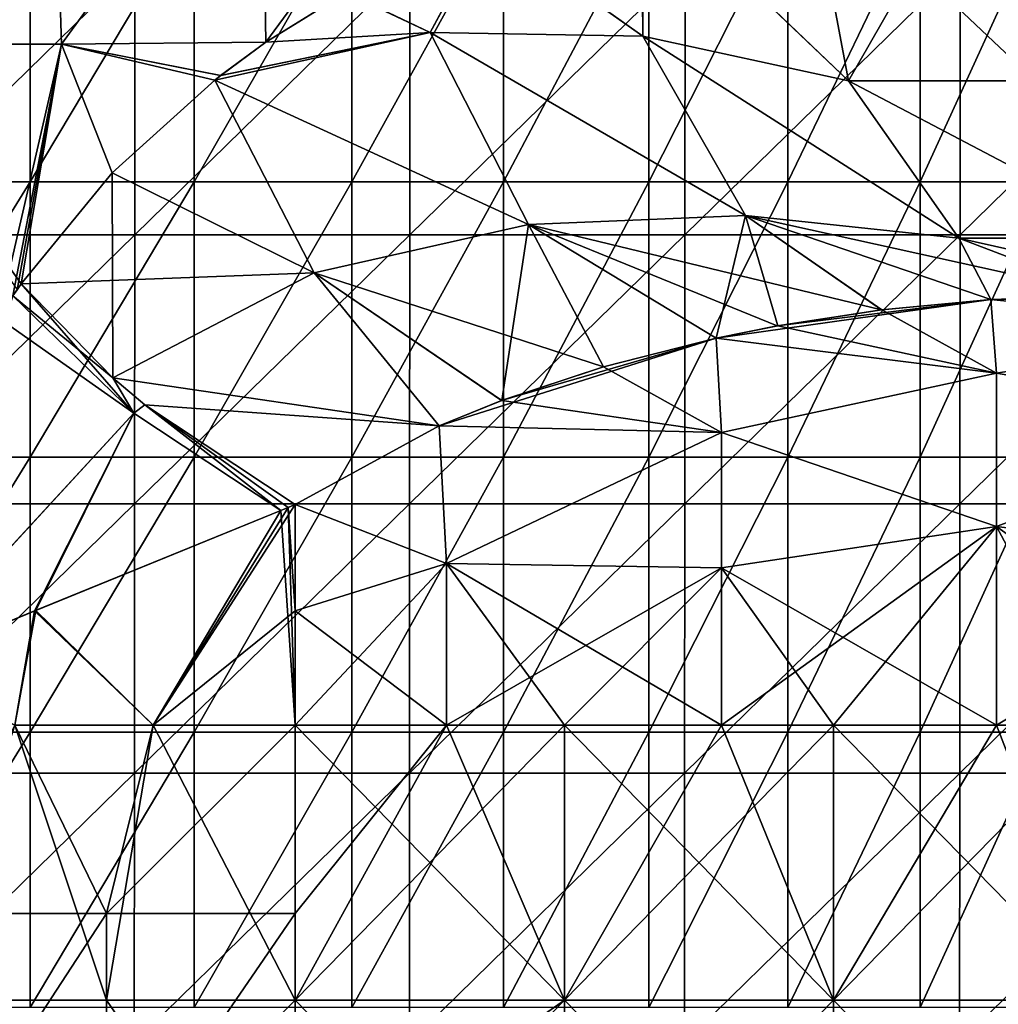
# Model space of a CAD drawing. Header units: inches. Extents: x -4.75 to 4.5, y 0 to 1.88.
# Tile 357 of 462: x 2.27 to 2.56, y 1.04 to 1.33. Entities that reach past the tile are written whole.
import ezdxf

# ---------------------------------------------------------------- set-up
doc = ezdxf.new("R2010")
doc.units = ezdxf.units.IN
doc.header["$LTSCALE"] = 101.851852
doc.header["$MEASUREMENT"] = 0
for name, color, linetype in [('11', 7, 'CONTINUOUS'), ('114', 7, 'CONTINUOUS'), ('115', 7, 'CONTINUOUS'), ('12', 7, 'CONTINUOUS'), ('120', 7, 'CONTINUOUS'), ('121', 7, 'CONTINUOUS'), ('131', 7, 'CONTINUOUS'), ('132', 7, 'CONTINUOUS'), ('133', 7, 'CONTINUOUS'), ('134', 7, 'CONTINUOUS'), ('138', 7, 'CONTINUOUS'), ('139', 7, 'CONTINUOUS'), ('140', 7, 'CONTINUOUS'), ('141', 7, 'CONTINUOUS'), ('52', 7, 'CONTINUOUS'), ('53', 7, 'CONTINUOUS'), ('56', 7, 'CONTINUOUS'), ('58', 7, 'CONTINUOUS'), ('93', 7, 'CONTINUOUS')]:
    doc.layers.add(name, color=color, linetype=linetype)

msp = doc.modelspace()

# ---------------------------------------------------------------- linework, layer by layer
at = {"layer": '11', "color": 13, "linetype": 'Continuous', "true_color": 0xd67263}
for points in [[(2.22613, 1.36322, 1.82565), (2.27554, 1.36322, 1.76368), (2.22613, 1.28314, 1.82565), (2.22613, 1.36322, 1.82565)], [(2.27554, 1.36322, 1.76368), (2.27554, 1.28314, 1.76368), (2.22613, 1.28314, 1.82565), (2.27554, 1.36322, 1.76368)], [(2.27554, 1.36322, 1.76368), (2.32323, 1.36322, 1.70037), (2.27554, 1.28314, 1.76368), (2.27554, 1.36322, 1.76368)], [(2.32323, 1.36322, 1.70037), (2.32323, 1.28314, 1.70037), (2.27554, 1.28314, 1.76368), (2.32323, 1.36322, 1.70037)], [(2.32323, 1.36322, 1.70037), (2.36916, 1.36322, 1.63577), (2.32323, 1.28314, 1.70037), (2.32323, 1.36322, 1.70037)], [(2.36916, 1.36322, 1.63577), (2.36916, 1.28314, 1.63577), (2.32323, 1.28314, 1.70037), (2.36916, 1.36322, 1.63577)], [(2.36916, 1.36322, 1.63577), (2.41329, 1.36322, 1.56993), (2.36916, 1.28314, 1.63577), (2.36916, 1.36322, 1.63577)], [(2.41329, 1.36322, 1.56993), (2.41329, 1.28314, 1.56993), (2.36916, 1.28314, 1.63577), (2.41329, 1.36322, 1.56993)], [(2.41329, 1.36322, 1.56993), (2.45559, 1.36322, 1.5029), (2.41329, 1.28314, 1.56993), (2.41329, 1.36322, 1.56993)], [(2.45559, 1.36322, 1.5029), (2.45559, 1.28314, 1.5029), (2.41329, 1.28314, 1.56993), (2.45559, 1.36322, 1.5029)], [(2.45559, 1.36322, 1.5029), (2.49604, 1.36322, 1.43473), (2.45559, 1.28314, 1.5029), (2.45559, 1.36322, 1.5029)], [(2.49604, 1.36322, 1.43473), (2.49604, 1.28314, 1.43473), (2.45559, 1.28314, 1.5029), (2.49604, 1.36322, 1.43473)], [(2.49604, 1.36322, 1.43473), (2.53459, 1.36322, 1.36547), (2.49604, 1.28314, 1.43473), (2.49604, 1.36322, 1.43473)], [(2.53459, 1.36322, 1.36547), (2.53459, 1.28314, 1.36547), (2.49604, 1.28314, 1.43473), (2.53459, 1.36322, 1.36547)], [(2.53459, 1.36322, 1.36547), (2.57122, 1.36322, 1.29518), (2.53459, 1.28314, 1.36547), (2.53459, 1.36322, 1.36547)], [(2.57122, 1.36322, 1.29518), (2.57122, 1.28314, 1.29518), (2.53459, 1.28314, 1.36547), (2.57122, 1.36322, 1.29518)], [(2.27554, 1.20306, 1.76368), (2.22613, 1.20306, 1.82565), (2.27554, 1.28314, 1.76368), (2.27554, 1.20306, 1.76368)], [(2.27554, 1.28314, 1.76368), (2.22613, 1.20306, 1.82565), (2.22613, 1.28314, 1.82565), (2.27554, 1.28314, 1.76368)], [(2.32323, 1.20306, 1.70037), (2.27554, 1.20306, 1.76368), (2.32323, 1.28314, 1.70037), (2.32323, 1.20306, 1.70037)], [(2.32323, 1.28314, 1.70037), (2.27554, 1.20306, 1.76368), (2.27554, 1.28314, 1.76368), (2.32323, 1.28314, 1.70037)], [(2.36916, 1.20306, 1.63577), (2.32323, 1.20306, 1.70037), (2.36916, 1.28314, 1.63577), (2.36916, 1.20306, 1.63577)], [(2.36916, 1.28314, 1.63577), (2.32323, 1.20306, 1.70037), (2.32323, 1.28314, 1.70037), (2.36916, 1.28314, 1.63577)], [(2.41329, 1.20306, 1.56993), (2.36916, 1.20306, 1.63577), (2.41329, 1.28314, 1.56993), (2.41329, 1.20306, 1.56993)], [(2.41329, 1.28314, 1.56993), (2.36916, 1.20306, 1.63577), (2.36916, 1.28314, 1.63577), (2.41329, 1.28314, 1.56993)], [(2.45559, 1.20306, 1.5029), (2.41329, 1.20306, 1.56993), (2.45559, 1.28314, 1.5029), (2.45559, 1.20306, 1.5029)], [(2.45559, 1.28314, 1.5029), (2.41329, 1.20306, 1.56993), (2.41329, 1.28314, 1.56993), (2.45559, 1.28314, 1.5029)], [(2.49604, 1.20306, 1.43473), (2.45559, 1.20306, 1.5029), (2.49604, 1.28314, 1.43473), (2.49604, 1.20306, 1.43473)], [(2.49604, 1.28314, 1.43473), (2.45559, 1.20306, 1.5029), (2.45559, 1.28314, 1.5029), (2.49604, 1.28314, 1.43473)], [(2.53459, 1.20306, 1.36547), (2.49604, 1.20306, 1.43473), (2.53459, 1.28314, 1.36547), (2.53459, 1.20306, 1.36547)], [(2.53459, 1.28314, 1.36547), (2.49604, 1.20306, 1.43473), (2.49604, 1.28314, 1.43473), (2.53459, 1.28314, 1.36547)], [(2.57122, 1.20306, 1.29518), (2.53459, 1.20306, 1.36547), (2.57122, 1.28314, 1.29518), (2.57122, 1.20306, 1.29518)], [(2.57122, 1.28314, 1.29518), (2.53459, 1.20306, 1.36547), (2.53459, 1.28314, 1.36547), (2.57122, 1.28314, 1.29518)], [(2.27554, 1.12298, 1.76368), (2.22613, 1.12298, 1.82565), (2.27554, 1.20306, 1.76368), (2.27554, 1.12298, 1.76368)], [(2.27554, 1.20306, 1.76368), (2.22613, 1.12298, 1.82565), (2.22613, 1.20306, 1.82565), (2.27554, 1.20306, 1.76368)], [(2.32323, 1.12298, 1.70037), (2.27554, 1.12298, 1.76368), (2.32323, 1.20306, 1.70037), (2.32323, 1.12298, 1.70037)], [(2.32323, 1.20306, 1.70037), (2.27554, 1.12298, 1.76368), (2.27554, 1.20306, 1.76368), (2.32323, 1.20306, 1.70037)], [(2.36916, 1.12298, 1.63577), (2.32323, 1.12298, 1.70037), (2.36916, 1.20306, 1.63577), (2.36916, 1.12298, 1.63577)], [(2.36916, 1.20306, 1.63577), (2.32323, 1.12298, 1.70037), (2.32323, 1.20306, 1.70037), (2.36916, 1.20306, 1.63577)], [(2.41329, 1.12298, 1.56993), (2.36916, 1.12298, 1.63577), (2.41329, 1.20306, 1.56993), (2.41329, 1.12298, 1.56993)], [(2.41329, 1.20306, 1.56993), (2.36916, 1.12298, 1.63577), (2.36916, 1.20306, 1.63577), (2.41329, 1.20306, 1.56993)], [(2.45559, 1.12298, 1.5029), (2.41329, 1.12298, 1.56993), (2.45559, 1.20306, 1.5029), (2.45559, 1.12298, 1.5029)], [(2.45559, 1.20306, 1.5029), (2.41329, 1.12298, 1.56993), (2.41329, 1.20306, 1.56993), (2.45559, 1.20306, 1.5029)], [(2.49604, 1.12298, 1.43473), (2.45559, 1.12298, 1.5029), (2.49604, 1.20306, 1.43473), (2.49604, 1.12298, 1.43473)], [(2.49604, 1.20306, 1.43473), (2.45559, 1.12298, 1.5029), (2.45559, 1.20306, 1.5029), (2.49604, 1.20306, 1.43473)], [(2.53459, 1.12298, 1.36547), (2.49604, 1.12298, 1.43473), (2.53459, 1.20306, 1.36547), (2.53459, 1.12298, 1.36547)], [(2.53459, 1.20306, 1.36547), (2.49604, 1.12298, 1.43473), (2.49604, 1.20306, 1.43473), (2.53459, 1.20306, 1.36547)], [(2.57122, 1.12298, 1.29518), (2.53459, 1.12298, 1.36547), (2.57122, 1.20306, 1.29518), (2.57122, 1.12298, 1.29518)], [(2.57122, 1.20306, 1.29518), (2.53459, 1.12298, 1.36547), (2.53459, 1.20306, 1.36547), (2.57122, 1.20306, 1.29518)], [(2.27554, 1.0429, 1.76368), (2.22613, 1.0429, 1.82565), (2.27554, 1.12298, 1.76368), (2.27554, 1.0429, 1.76368)], [(2.27554, 1.12298, 1.76368), (2.22613, 1.0429, 1.82565), (2.22613, 1.12298, 1.82565), (2.27554, 1.12298, 1.76368)], [(2.32323, 1.0429, 1.70037), (2.27554, 1.0429, 1.76368), (2.32323, 1.12298, 1.70037), (2.32323, 1.0429, 1.70037)], [(2.32323, 1.12298, 1.70037), (2.27554, 1.0429, 1.76368), (2.27554, 1.12298, 1.76368), (2.32323, 1.12298, 1.70037)], [(2.36916, 1.0429, 1.63577), (2.32323, 1.0429, 1.70037), (2.36916, 1.12298, 1.63577), (2.36916, 1.0429, 1.63577)], [(2.36916, 1.12298, 1.63577), (2.32323, 1.0429, 1.70037), (2.32323, 1.12298, 1.70037), (2.36916, 1.12298, 1.63577)], [(2.41329, 1.0429, 1.56993), (2.36916, 1.0429, 1.63577), (2.41329, 1.12298, 1.56993), (2.41329, 1.0429, 1.56993)], [(2.41329, 1.12298, 1.56993), (2.36916, 1.0429, 1.63577), (2.36916, 1.12298, 1.63577), (2.41329, 1.12298, 1.56993)], [(2.45559, 1.0429, 1.5029), (2.41329, 1.0429, 1.56993), (2.45559, 1.12298, 1.5029), (2.45559, 1.0429, 1.5029)], [(2.45559, 1.12298, 1.5029), (2.41329, 1.0429, 1.56993), (2.41329, 1.12298, 1.56993), (2.45559, 1.12298, 1.5029)], [(2.49604, 1.0429, 1.43473), (2.45559, 1.0429, 1.5029), (2.49604, 1.12298, 1.43473), (2.49604, 1.0429, 1.43473)], [(2.49604, 1.12298, 1.43473), (2.45559, 1.0429, 1.5029), (2.45559, 1.12298, 1.5029), (2.49604, 1.12298, 1.43473)], [(2.53459, 1.0429, 1.36547), (2.49604, 1.0429, 1.43473), (2.53459, 1.12298, 1.36547), (2.53459, 1.0429, 1.36547)], [(2.53459, 1.12298, 1.36547), (2.49604, 1.0429, 1.43473), (2.49604, 1.12298, 1.43473), (2.53459, 1.12298, 1.36547)], [(2.57122, 1.0429, 1.29518), (2.53459, 1.0429, 1.36547), (2.57122, 1.12298, 1.29518), (2.57122, 1.0429, 1.29518)], [(2.57122, 1.12298, 1.29518), (2.53459, 1.0429, 1.36547), (2.53459, 1.12298, 1.36547), (2.57122, 1.12298, 1.29518)]]:
    msp.add_3dface(points, dxfattribs=at)
at = {"layer": '114', "color": 13, "linetype": 'Continuous', "true_color": 0xd67263}
for points in [[(2.63692, 1.25, 2.625), (2.58979, 1.25, 2.625), (2.55515, 1.24888, 2.64169), (2.63692, 1.25, 2.625)], [(2.63692, 1.24048, 2.67284), (2.63692, 1.25, 2.625), (2.55515, 1.24888, 2.64169), (2.63692, 1.24048, 2.67284)], [(2.55684, 1.22751, 2.69654), (2.55515, 1.24888, 2.64169), (2.47522, 1.23766, 2.67915), (2.55684, 1.22751, 2.69654)], [(2.47522, 1.23766, 2.67915), (2.55515, 1.24888, 2.64169), (2.49302, 1.2412, 2.67108), (2.47522, 1.23766, 2.67915)], [(2.49302, 1.2412, 2.67108), (2.55515, 1.24888, 2.64169), (2.5233, 1.24585, 2.65695), (2.49302, 1.2412, 2.67108)], [(2.55684, 1.22751, 2.69654), (2.63692, 1.24048, 2.67284), (2.55515, 1.24888, 2.64169), (2.55684, 1.22751, 2.69654)], [(2.63692, 1.21339, 2.71339), (2.63692, 1.24048, 2.67284), (2.55684, 1.22751, 2.69654), (2.63692, 1.21339, 2.71339)], [(2.47676, 1.21022, 2.71645), (2.47522, 1.23766, 2.67915), (2.39462, 1.21217, 2.71459), (2.47676, 1.21022, 2.71645)], [(2.39462, 1.21217, 2.71459), (2.47522, 1.23766, 2.67915), (2.41273, 1.21953, 2.70679), (2.39462, 1.21217, 2.71459)], [(2.41273, 1.21953, 2.70679), (2.47522, 1.23766, 2.67915), (2.44244, 1.22934, 2.69384), (2.41273, 1.21953, 2.70679)], [(2.47676, 1.21022, 2.71645), (2.55684, 1.22751, 2.69654), (2.47522, 1.23766, 2.67915), (2.47676, 1.21022, 2.71645)], [(2.55684, 1.1828, 2.73583), (2.55684, 1.22751, 2.69654), (2.47676, 1.21022, 2.71645), (2.55684, 1.1828, 2.73583)], [(2.55684, 1.1828, 2.73583), (2.63692, 1.21339, 2.71339), (2.55684, 1.22751, 2.69654), (2.55684, 1.1828, 2.73583)], [(2.39668, 1.1721, 2.74079), (2.39462, 1.21217, 2.71459), (2.35269, 1.18924, 2.73223), (2.39668, 1.1721, 2.74079)], [(2.39668, 1.1721, 2.74079), (2.47676, 1.21022, 2.71645), (2.39462, 1.21217, 2.71459), (2.39668, 1.1721, 2.74079)], [(2.63692, 1.17284, 2.74048), (2.63692, 1.21339, 2.71339), (2.55684, 1.1828, 2.73583), (2.63692, 1.17284, 2.74048)], [(2.47676, 1.17079, 2.74131), (2.47676, 1.21022, 2.71645), (2.39668, 1.1721, 2.74079), (2.47676, 1.17079, 2.74131)], [(2.47676, 1.17079, 2.74131), (2.55684, 1.1828, 2.73583), (2.47676, 1.21022, 2.71645), (2.47676, 1.17079, 2.74131)], [(2.35269, 1.15833, 2.74547), (2.39668, 1.1721, 2.74079), (2.35269, 1.18924, 2.73223), (2.35269, 1.15833, 2.74547)], [(2.47676, 1.125, 2.75), (2.50941, 1.125, 2.75), (2.55684, 1.1828, 2.73583), (2.47676, 1.125, 2.75)], [(2.47676, 1.125, 2.75), (2.55684, 1.1828, 2.73583), (2.47676, 1.17079, 2.74131), (2.47676, 1.125, 2.75)], [(2.50941, 1.125, 2.75), (2.55684, 1.125, 2.75), (2.55684, 1.1828, 2.73583), (2.50941, 1.125, 2.75)], [(2.55684, 1.125, 2.75), (2.63692, 1.17284, 2.74048), (2.55684, 1.1828, 2.73583), (2.55684, 1.125, 2.75)], [(2.35269, 1.125, 2.75), (2.39668, 1.125, 2.75), (2.39668, 1.1721, 2.74079), (2.35269, 1.125, 2.75)], [(2.35269, 1.125, 2.75), (2.39668, 1.1721, 2.74079), (2.35269, 1.15833, 2.74547), (2.35269, 1.125, 2.75)], [(2.39668, 1.125, 2.75), (2.47676, 1.17079, 2.74131), (2.39668, 1.1721, 2.74079), (2.39668, 1.125, 2.75)], [(2.55684, 1.125, 2.75), (2.58776, 1.125, 2.75), (2.63692, 1.17284, 2.74048), (2.55684, 1.125, 2.75)], [(2.39668, 1.125, 2.75), (2.43105, 1.125, 2.75), (2.47676, 1.17079, 2.74131), (2.39668, 1.125, 2.75)], [(2.43105, 1.125, 2.75), (2.47676, 1.125, 2.75), (2.47676, 1.17079, 2.74131), (2.43105, 1.125, 2.75)]]:
    msp.add_3dface(points, dxfattribs=at)
at = {"layer": '115', "color": 13, "linetype": 'Continuous', "true_color": 0xd67263}
for points in [[(2.54948, 1.375, 2.48829), (2.502, 1.375, 2.53602), (2.56805, 1.31256, 2.49316), (2.54948, 1.375, 2.48829)], [(2.56805, 1.31256, 2.49316), (2.502, 1.375, 2.53602), (2.51375, 1.31256, 2.5479), (2.56805, 1.31256, 2.49316)], [(2.59567, 1.375, 2.44006), (2.54948, 1.375, 2.48829), (2.56805, 1.31256, 2.49316), (2.59567, 1.375, 2.44006)], [(2.56805, 1.31256, 2.49316), (2.51375, 1.31256, 2.5479), (2.6009, 1.26675, 2.52506), (2.56805, 1.31256, 2.49316)], [(2.51375, 1.31256, 2.5479), (2.5459, 1.26675, 2.5805), (2.6009, 1.26675, 2.52506), (2.51375, 1.31256, 2.5479)], [(2.58979, 1.25, 2.625), (2.62065, 1.25, 2.59412), (2.5459, 1.26675, 2.5805), (2.58979, 1.25, 2.625)], [(2.5459, 1.26675, 2.5805), (2.62065, 1.25, 2.59412), (2.6009, 1.26675, 2.52506), (2.5459, 1.26675, 2.5805)]]:
    msp.add_3dface(points, dxfattribs=at)
at = {"layer": '12', "color": 13, "linetype": 'Continuous', "true_color": 0xd67263}
for points in [[(2.22015, 1.40326, 2.7861), (2.22337, 1.32318, 2.78353), (2.28209, 1.40326, 2.73559), (2.22015, 1.40326, 2.7861)], [(2.28209, 1.40326, -2.73559), (2.22336, 1.32318, -2.78353), (2.22015, 1.40326, -2.7861), (2.28209, 1.40326, -2.73559)], [(2.28461, 1.32318, -2.73349), (2.22336, 1.32318, -2.78353), (2.28209, 1.40326, -2.73559), (2.28461, 1.32318, -2.73349)], [(2.22337, 1.32318, 2.78353), (2.28462, 1.32318, 2.73348), (2.28209, 1.40326, 2.73559), (2.22337, 1.32318, 2.78353)], [(2.28209, 1.40326, 2.73559), (2.28462, 1.32318, 2.73348), (2.34289, 1.40326, 2.68371), (2.28209, 1.40326, 2.73559)], [(2.34289, 1.40326, -2.68371), (2.28461, 1.32318, -2.73349), (2.28209, 1.40326, -2.73559), (2.34289, 1.40326, -2.68371)], [(2.34413, 1.32376, -2.68262), (2.28461, 1.32318, -2.73349), (2.34289, 1.40326, -2.68371), (2.34413, 1.32376, -2.68262)], [(2.28462, 1.32318, 2.73348), (2.34414, 1.32376, 2.68262), (2.34289, 1.40326, 2.68371), (2.28462, 1.32318, 2.73348)], [(2.34289, 1.40326, 2.68371), (2.34414, 1.32376, 2.68262), (2.3674, 1.33824, 2.66211), (2.34289, 1.40326, 2.68371)], [(2.40251, 1.40326, -2.63047), (2.34413, 1.32376, -2.68262), (2.34289, 1.40326, -2.68371), (2.40251, 1.40326, -2.63047)], [(2.34413, 1.32376, -2.68262), (2.40251, 1.40326, -2.63047), (2.36751, 1.3383, -2.66201), (2.34413, 1.32376, -2.68262)], [(2.34413, 1.32376, -2.68262), (2.331, 1.31411, -2.69404), (2.28461, 1.32318, -2.73349), (2.34413, 1.32376, -2.68262)], [(2.34414, 1.32376, 2.68262), (2.28462, 1.32318, 2.73348), (2.33093, 1.31406, 2.6941), (2.34414, 1.32376, 2.68262)], [(2.22336, 1.32318, -2.78353), (2.28461, 1.32318, -2.73349), (2.26622, 1.24361, -2.74875), (2.22336, 1.32318, -2.78353)], [(2.28462, 1.32318, 2.73348), (2.22337, 1.32318, 2.78353), (2.27294, 1.25349, 2.7432), (2.28462, 1.32318, 2.73348)], [(2.27294, 1.25349, 2.7432), (2.22337, 1.32318, 2.78353), (2.27173, 1.25175, 2.7442), (2.27294, 1.25349, 2.7432)], [(2.28461, 1.32318, -2.73349), (2.27052, 1.25, -2.7452), (2.26622, 1.24361, -2.74875), (2.28461, 1.32318, -2.73349)], [(2.27173, 1.25175, -2.7442), (2.27052, 1.25, -2.7452), (2.28461, 1.32318, -2.73349), (2.27173, 1.25175, -2.7442)], [(2.27294, 1.25349, -2.7432), (2.27173, 1.25175, -2.7442), (2.28461, 1.32318, -2.73349), (2.27294, 1.25349, -2.7432)], [(2.29937, 1.28572, 2.72108), (2.28462, 1.32318, 2.73348), (2.27294, 1.25349, 2.7432), (2.29937, 1.28572, 2.72108)], [(2.29941, 1.28575, -2.72106), (2.27294, 1.25349, -2.7432), (2.28461, 1.32318, -2.73349), (2.29941, 1.28575, -2.72106)], [(2.32926, 1.31275, -2.69554), (2.29941, 1.28575, -2.72106), (2.28461, 1.32318, -2.73349), (2.32926, 1.31275, -2.69554)], [(2.331, 1.31411, -2.69404), (2.32926, 1.31275, -2.69554), (2.28461, 1.32318, -2.73349), (2.331, 1.31411, -2.69404)], [(2.33093, 1.31406, 2.6941), (2.28462, 1.32318, 2.73348), (2.32926, 1.31275, 2.69554), (2.33093, 1.31406, 2.6941)], [(2.32926, 1.31275, 2.69554), (2.28462, 1.32318, 2.73348), (2.29937, 1.28572, 2.72108), (2.32926, 1.31275, 2.69554)]]:
    msp.add_3dface(points, dxfattribs=at)
at = {"layer": '120', "color": 13, "linetype": 'Continuous', "true_color": 0xd67263}
for points in [[(2.502, 1.375, -2.53602), (2.5495, 1.375, -2.48827), (2.51375, 1.31256, -2.5479), (2.502, 1.375, -2.53602)], [(2.51375, 1.31256, -2.5479), (2.5495, 1.375, -2.48827), (2.56805, 1.31256, -2.49316), (2.51375, 1.31256, -2.5479)], [(2.5495, 1.375, -2.48827), (2.5957, 1.375, -2.44003), (2.56805, 1.31256, -2.49316), (2.5495, 1.375, -2.48827)], [(2.6009, 1.26675, -2.52506), (2.5459, 1.26675, -2.5805), (2.51375, 1.31256, -2.5479), (2.6009, 1.26675, -2.52506)], [(2.6009, 1.26675, -2.52506), (2.51375, 1.31256, -2.5479), (2.56805, 1.31256, -2.49316), (2.6009, 1.26675, -2.52506)], [(2.62066, 1.25, -2.59411), (2.58979, 1.25, -2.625), (2.5459, 1.26675, -2.5805), (2.62066, 1.25, -2.59411)], [(2.6009, 1.26675, -2.52506), (2.62066, 1.25, -2.59411), (2.5459, 1.26675, -2.5805), (2.6009, 1.26675, -2.52506)]]:
    msp.add_3dface(points, dxfattribs=at)
at = {"layer": '121', "color": 13, "linetype": 'Continuous', "true_color": 0xd67263}
for points in [[(2.58979, 1.25, -2.625), (2.63692, 1.24048, -2.67284), (2.55521, 1.24888, -2.64166), (2.58979, 1.25, -2.625)], [(2.55521, 1.24888, -2.64166), (2.55684, 1.22751, -2.69654), (2.52346, 1.24587, -2.65687), (2.55521, 1.24888, -2.64166)], [(2.55521, 1.24888, -2.64166), (2.63692, 1.24048, -2.67284), (2.55684, 1.22751, -2.69654), (2.55521, 1.24888, -2.64166)], [(2.52346, 1.24587, -2.65687), (2.55684, 1.22751, -2.69654), (2.49321, 1.24123, -2.67099), (2.52346, 1.24587, -2.65687)], [(2.49321, 1.24123, -2.67099), (2.55684, 1.22751, -2.69654), (2.47519, 1.23766, -2.67916), (2.49321, 1.24123, -2.67099)], [(2.63692, 1.24048, -2.67284), (2.63692, 1.21339, -2.71339), (2.55684, 1.22751, -2.69654), (2.63692, 1.24048, -2.67284)], [(2.47519, 1.23766, -2.67916), (2.47676, 1.21022, -2.71645), (2.44246, 1.22934, -2.69383), (2.47519, 1.23766, -2.67916)], [(2.47519, 1.23766, -2.67916), (2.55684, 1.22751, -2.69654), (2.47676, 1.21022, -2.71645), (2.47519, 1.23766, -2.67916)], [(2.44246, 1.22934, -2.69383), (2.47676, 1.21022, -2.71645), (2.4128, 1.21956, -2.70676), (2.44246, 1.22934, -2.69383)], [(2.55684, 1.22751, -2.69654), (2.55684, 1.1828, -2.73583), (2.47676, 1.21022, -2.71645), (2.55684, 1.22751, -2.69654)], [(2.55684, 1.22751, -2.69654), (2.63692, 1.21339, -2.71339), (2.55684, 1.1828, -2.73583), (2.55684, 1.22751, -2.69654)], [(2.4128, 1.21956, -2.70676), (2.47676, 1.21022, -2.71645), (2.39462, 1.21217, -2.71459), (2.4128, 1.21956, -2.70676)], [(2.39462, 1.21217, -2.71459), (2.39668, 1.17209, -2.74079), (2.35269, 1.18924, -2.73223), (2.39462, 1.21217, -2.71459)], [(2.39462, 1.21217, -2.71459), (2.47676, 1.21022, -2.71645), (2.39668, 1.17209, -2.74079), (2.39462, 1.21217, -2.71459)], [(2.63692, 1.21339, -2.71339), (2.63692, 1.17284, -2.74048), (2.55684, 1.1828, -2.73583), (2.63692, 1.21339, -2.71339)], [(2.47676, 1.21022, -2.71645), (2.47676, 1.17079, -2.74131), (2.39668, 1.17209, -2.74079), (2.47676, 1.21022, -2.71645)], [(2.47676, 1.21022, -2.71645), (2.55684, 1.1828, -2.73583), (2.47676, 1.17079, -2.74131), (2.47676, 1.21022, -2.71645)], [(2.35269, 1.18924, -2.73223), (2.39668, 1.17209, -2.74079), (2.35269, 1.15833, -2.74547), (2.35269, 1.18924, -2.73223)], [(2.55684, 1.1828, -2.73583), (2.55684, 1.125, -2.75), (2.47676, 1.17079, -2.74131), (2.55684, 1.1828, -2.73583)], [(2.63692, 1.125, -2.75), (2.58776, 1.125, -2.75), (2.55684, 1.1828, -2.73583), (2.63692, 1.125, -2.75)], [(2.63692, 1.17284, -2.74048), (2.63692, 1.125, -2.75), (2.55684, 1.1828, -2.73583), (2.63692, 1.17284, -2.74048)], [(2.58776, 1.125, -2.75), (2.55684, 1.125, -2.75), (2.55684, 1.1828, -2.73583), (2.58776, 1.125, -2.75)], [(2.39668, 1.17209, -2.74079), (2.39668, 1.125, -2.75), (2.35269, 1.15833, -2.74547), (2.39668, 1.17209, -2.74079)], [(2.47676, 1.125, -2.75), (2.43105, 1.125, -2.75), (2.39668, 1.17209, -2.74079), (2.47676, 1.125, -2.75)], [(2.47676, 1.17079, -2.74131), (2.47676, 1.125, -2.75), (2.39668, 1.17209, -2.74079), (2.47676, 1.17079, -2.74131)], [(2.43105, 1.125, -2.75), (2.39668, 1.125, -2.75), (2.39668, 1.17209, -2.74079), (2.43105, 1.125, -2.75)], [(2.55684, 1.125, -2.75), (2.50941, 1.125, -2.75), (2.47676, 1.17079, -2.74131), (2.55684, 1.125, -2.75)], [(2.50941, 1.125, -2.75), (2.47676, 1.125, -2.75), (2.47676, 1.17079, -2.74131), (2.50941, 1.125, -2.75)], [(2.39668, 1.125, -2.75), (2.35269, 1.125, -2.75), (2.35269, 1.15833, -2.74547), (2.39668, 1.125, -2.75)]]:
    msp.add_3dface(points, dxfattribs=at)
at = {"layer": '131', "color": 13, "linetype": 'Continuous', "true_color": 0xd67263}
for points in [[(2.31132, 1.125, -2.75345), (2.35269, 1.18924, -2.73223), (2.35269, 1.15833, -2.74547), (2.31132, 1.125, -2.75345)], [(2.35269, 1.18924, -2.73223), (2.31132, 1.125, -2.75345), (2.35059, 1.18837, -2.73275), (2.35269, 1.18924, -2.73223)], [(2.34848, 1.1875, -2.73329), (2.31132, 1.125, -2.75345), (2.27714, 1.15841, -2.75692), (2.34848, 1.1875, -2.73329)], [(2.35059, 1.18837, -2.73275), (2.31132, 1.125, -2.75345), (2.34848, 1.1875, -2.73329), (2.35059, 1.18837, -2.73275)], [(2.27714, 1.15841, -2.75692), (2.27108, 1.125, -2.76369), (2.23792, 1.14217, -2.77657), (2.27714, 1.15841, -2.75692)], [(2.31132, 1.125, -2.75345), (2.27108, 1.125, -2.76369), (2.27714, 1.15841, -2.75692), (2.31132, 1.125, -2.75345)], [(2.35269, 1.125, -2.75), (2.31132, 1.125, -2.75345), (2.35269, 1.15833, -2.74547), (2.35269, 1.125, -2.75)]]:
    msp.add_3dface(points, dxfattribs=at)
at = {"layer": '132', "color": 13, "linetype": 'Continuous', "true_color": 0xd67263}
for points in [[(2.26622, 1.24361, -2.74875), (2.27052, 1.25, -2.7452), (2.30574, 1.21586, -2.72979), (2.26622, 1.24361, -2.74875)], [(2.23792, 1.14217, -2.77657), (2.26622, 1.24361, -2.74875), (2.30574, 1.21586, -2.72979), (2.23792, 1.14217, -2.77657)], [(2.27714, 1.15841, -2.75692), (2.23792, 1.14217, -2.77657), (2.30574, 1.21586, -2.72979), (2.27714, 1.15841, -2.75692)], [(2.34848, 1.1875, -2.73329), (2.27714, 1.15841, -2.75692), (2.30574, 1.21586, -2.72979), (2.34848, 1.1875, -2.73329)]]:
    msp.add_3dface(points, dxfattribs=at)
at = {"layer": '133', "color": 13, "linetype": 'Continuous', "true_color": 0xd67263}
for points in [[(2.27052, 1.25, -2.7452), (2.27173, 1.25175, -2.7442), (2.27294, 1.25349, -2.7432), (2.27052, 1.25, -2.7452)], [(2.27052, 1.25, -2.7452), (2.27294, 1.25349, -2.7432), (2.29957, 1.22612, -2.72966), (2.27052, 1.25, -2.7452)], [(2.27052, 1.25, -2.7452), (2.29957, 1.22612, -2.72966), (2.30574, 1.21586, -2.72979), (2.27052, 1.25, -2.7452)], [(2.29957, 1.22612, -2.72966), (2.30893, 1.21824, -2.7278), (2.30574, 1.21586, -2.72979), (2.29957, 1.22612, -2.72966)], [(2.30893, 1.21824, -2.7278), (2.34848, 1.1875, -2.73329), (2.30574, 1.21586, -2.72979), (2.30893, 1.21824, -2.7278)], [(2.35269, 1.18924, -2.73223), (2.34848, 1.1875, -2.73329), (2.30893, 1.21824, -2.7278), (2.35269, 1.18924, -2.73223)], [(2.35269, 1.18924, -2.73223), (2.35059, 1.18837, -2.73275), (2.34848, 1.1875, -2.73329), (2.35269, 1.18924, -2.73223)]]:
    msp.add_3dface(points, dxfattribs=at)
at = {"layer": '134', "color": 13, "linetype": 'Continuous', "true_color": 0xd67263}
for points in [[(2.45368, 1.37001, -2.5828), (2.502, 1.375, -2.53602), (2.51375, 1.31256, -2.5479), (2.45368, 1.37001, -2.5828)], [(2.40871, 1.35759, -2.62479), (2.45368, 1.37001, -2.5828), (2.45385, 1.32554, -2.59321), (2.40871, 1.35759, -2.62479)], [(2.45368, 1.37001, -2.5828), (2.51375, 1.31256, -2.5479), (2.45385, 1.32554, -2.59321), (2.45368, 1.37001, -2.5828)], [(2.36751, 1.3383, -2.66201), (2.40871, 1.35759, -2.62479), (2.39199, 1.32663, -2.6427), (2.36751, 1.3383, -2.66201)], [(2.39199, 1.32663, -2.6427), (2.40871, 1.35759, -2.62479), (2.45385, 1.32554, -2.59321), (2.39199, 1.32663, -2.6427)], [(2.34413, 1.32376, -2.68262), (2.36751, 1.3383, -2.66201), (2.39199, 1.32663, -2.6427), (2.34413, 1.32376, -2.68262)], [(2.32926, 1.31275, -2.69554), (2.331, 1.31411, -2.69404), (2.39199, 1.32663, -2.6427), (2.32926, 1.31275, -2.69554)], [(2.32926, 1.31275, -2.69554), (2.39199, 1.32663, -2.6427), (2.42064, 1.27073, -2.65284), (2.32926, 1.31275, -2.69554)], [(2.331, 1.31411, -2.69404), (2.34413, 1.32376, -2.68262), (2.39199, 1.32663, -2.6427), (2.331, 1.31411, -2.69404)], [(2.39199, 1.32663, -2.6427), (2.45385, 1.32554, -2.59321), (2.48376, 1.27339, -2.61561), (2.39199, 1.32663, -2.6427)], [(2.42064, 1.27073, -2.65284), (2.39199, 1.32663, -2.6427), (2.48376, 1.27339, -2.61561), (2.42064, 1.27073, -2.65284)], [(2.51375, 1.31256, -2.5479), (2.5459, 1.26675, -2.5805), (2.45385, 1.32554, -2.59321), (2.51375, 1.31256, -2.5479)], [(2.45385, 1.32554, -2.59321), (2.5459, 1.26675, -2.5805), (2.48376, 1.27339, -2.61561), (2.45385, 1.32554, -2.59321)], [(2.29941, 1.28575, -2.72106), (2.32926, 1.31275, -2.69554), (2.35817, 1.25665, -2.6914), (2.29941, 1.28575, -2.72106)], [(2.35817, 1.25665, -2.6914), (2.32926, 1.31275, -2.69554), (2.42064, 1.27073, -2.65284), (2.35817, 1.25665, -2.6914)], [(2.27294, 1.25349, -2.7432), (2.29941, 1.28575, -2.72106), (2.29957, 1.22612, -2.72966), (2.27294, 1.25349, -2.7432)], [(2.29957, 1.22612, -2.72966), (2.29941, 1.28575, -2.72106), (2.35817, 1.25665, -2.6914), (2.29957, 1.22612, -2.72966)], [(2.47519, 1.23766, -2.67916), (2.42064, 1.27073, -2.65284), (2.48376, 1.27339, -2.61561), (2.47519, 1.23766, -2.67916)], [(2.49321, 1.24123, -2.67099), (2.47519, 1.23766, -2.67916), (2.48376, 1.27339, -2.61561), (2.49321, 1.24123, -2.67099)], [(2.55521, 1.24888, -2.64166), (2.52346, 1.24587, -2.65687), (2.48376, 1.27339, -2.61561), (2.55521, 1.24888, -2.64166)], [(2.5459, 1.26675, -2.5805), (2.55521, 1.24888, -2.64166), (2.48376, 1.27339, -2.61561), (2.5459, 1.26675, -2.5805)], [(2.52346, 1.24587, -2.65687), (2.49321, 1.24123, -2.67099), (2.48376, 1.27339, -2.61561), (2.52346, 1.24587, -2.65687)], [(2.4128, 1.21956, -2.70676), (2.35817, 1.25665, -2.6914), (2.42064, 1.27073, -2.65284), (2.4128, 1.21956, -2.70676)], [(2.44246, 1.22934, -2.69383), (2.4128, 1.21956, -2.70676), (2.42064, 1.27073, -2.65284), (2.44246, 1.22934, -2.69383)], [(2.47519, 1.23766, -2.67916), (2.44246, 1.22934, -2.69383), (2.42064, 1.27073, -2.65284), (2.47519, 1.23766, -2.67916)], [(2.58979, 1.25, -2.625), (2.55521, 1.24888, -2.64166), (2.5459, 1.26675, -2.5805), (2.58979, 1.25, -2.625)], [(2.39462, 1.21217, -2.71459), (2.29957, 1.22612, -2.72966), (2.35817, 1.25665, -2.6914), (2.39462, 1.21217, -2.71459)], [(2.4128, 1.21956, -2.70676), (2.39462, 1.21217, -2.71459), (2.35817, 1.25665, -2.6914), (2.4128, 1.21956, -2.70676)], [(2.29957, 1.22612, -2.72966), (2.39462, 1.21217, -2.71459), (2.30893, 1.21824, -2.7278), (2.29957, 1.22612, -2.72966)], [(2.39462, 1.21217, -2.71459), (2.35269, 1.18924, -2.73223), (2.30893, 1.21824, -2.7278), (2.39462, 1.21217, -2.71459)]]:
    msp.add_3dface(points, dxfattribs=at)
at = {"layer": '138', "color": 13, "linetype": 'Continuous', "true_color": 0xd67263}
for points in [[(2.35269, 1.15833, 2.74547), (2.35269, 1.18924, 2.73223), (2.35059, 1.18837, 2.73275), (2.35269, 1.15833, 2.74547)], [(2.27684, 1.15828, 2.75705), (2.31132, 1.125, 2.75345), (2.34848, 1.1875, 2.73329), (2.27684, 1.15828, 2.75705)], [(2.31132, 1.125, 2.75345), (2.35269, 1.125, 2.75), (2.34848, 1.1875, 2.73329), (2.31132, 1.125, 2.75345)], [(2.34848, 1.1875, 2.73329), (2.35269, 1.125, 2.75), (2.35059, 1.18837, 2.73275), (2.34848, 1.1875, 2.73329)], [(2.35269, 1.125, 2.75), (2.35269, 1.15833, 2.74547), (2.35059, 1.18837, 2.73275), (2.35269, 1.125, 2.75)], [(2.23762, 1.14204, 2.77674), (2.27108, 1.125, 2.76369), (2.27684, 1.15828, 2.75705), (2.23762, 1.14204, 2.77674)], [(2.27108, 1.125, 2.76369), (2.31132, 1.125, 2.75345), (2.27684, 1.15828, 2.75705), (2.27108, 1.125, 2.76369)]]:
    msp.add_3dface(points, dxfattribs=at)
at = {"layer": '139', "color": 13, "linetype": 'Continuous', "true_color": 0xd67263}
for points in [[(2.27052, 1.25, 2.7452), (2.23762, 1.14204, 2.77674), (2.30574, 1.21586, 2.72979), (2.27052, 1.25, 2.7452)], [(2.23762, 1.14204, 2.77674), (2.27684, 1.15828, 2.75705), (2.30574, 1.21586, 2.72979), (2.23762, 1.14204, 2.77674)], [(2.27684, 1.15828, 2.75705), (2.34848, 1.1875, 2.73329), (2.30574, 1.21586, 2.72979), (2.27684, 1.15828, 2.75705)]]:
    msp.add_3dface(points, dxfattribs=at)
at = {"layer": '140', "color": 13, "linetype": 'Continuous', "true_color": 0xd67263}
for points in [[(2.27052, 1.25, 2.7452), (2.27294, 1.25349, 2.7432), (2.27173, 1.25175, 2.7442), (2.27052, 1.25, 2.7452)], [(2.27294, 1.25349, 2.7432), (2.27052, 1.25, 2.7452), (2.30574, 1.21586, 2.72979), (2.27294, 1.25349, 2.7432)], [(2.27294, 1.25349, 2.7432), (2.30574, 1.21586, 2.72979), (2.29957, 1.22612, 2.72966), (2.27294, 1.25349, 2.7432)], [(2.29957, 1.22612, 2.72966), (2.30574, 1.21586, 2.72979), (2.30892, 1.21824, 2.72779), (2.29957, 1.22612, 2.72966)], [(2.30574, 1.21586, 2.72979), (2.34848, 1.1875, 2.73329), (2.30892, 1.21824, 2.72779), (2.30574, 1.21586, 2.72979)], [(2.35059, 1.18837, 2.73275), (2.35269, 1.18924, 2.73223), (2.30892, 1.21824, 2.72779), (2.35059, 1.18837, 2.73275)], [(2.34848, 1.1875, 2.73329), (2.35059, 1.18837, 2.73275), (2.30892, 1.21824, 2.72779), (2.34848, 1.1875, 2.73329)]]:
    msp.add_3dface(points, dxfattribs=at)
at = {"layer": '141', "color": 13, "linetype": 'Continuous', "true_color": 0xd67263}
for points in [[(2.502, 1.375, 2.53602), (2.45352, 1.36996, 2.58295), (2.51375, 1.31256, 2.5479), (2.502, 1.375, 2.53602)], [(2.45352, 1.36996, 2.58295), (2.40853, 1.35753, 2.62496), (2.45385, 1.32554, 2.59321), (2.45352, 1.36996, 2.58295)], [(2.51375, 1.31256, 2.5479), (2.45352, 1.36996, 2.58295), (2.45385, 1.32554, 2.59321), (2.51375, 1.31256, 2.5479)], [(2.40853, 1.35753, 2.62496), (2.3674, 1.33824, 2.66211), (2.39199, 1.32663, 2.6427), (2.40853, 1.35753, 2.62496)], [(2.40853, 1.35753, 2.62496), (2.39199, 1.32663, 2.6427), (2.45385, 1.32554, 2.59321), (2.40853, 1.35753, 2.62496)], [(2.3674, 1.33824, 2.66211), (2.34414, 1.32376, 2.68262), (2.39199, 1.32663, 2.6427), (2.3674, 1.33824, 2.66211)], [(2.33093, 1.31406, 2.6941), (2.32926, 1.31275, 2.69554), (2.39199, 1.32663, 2.6427), (2.33093, 1.31406, 2.6941)], [(2.39199, 1.32663, 2.6427), (2.32926, 1.31275, 2.69554), (2.42064, 1.27072, 2.65284), (2.39199, 1.32663, 2.6427)], [(2.34414, 1.32376, 2.68262), (2.33093, 1.31406, 2.6941), (2.39199, 1.32663, 2.6427), (2.34414, 1.32376, 2.68262)], [(2.45385, 1.32554, 2.59321), (2.39199, 1.32663, 2.6427), (2.48376, 1.27339, 2.61561), (2.45385, 1.32554, 2.59321)], [(2.48376, 1.27339, 2.61561), (2.39199, 1.32663, 2.6427), (2.42064, 1.27072, 2.65284), (2.48376, 1.27339, 2.61561)], [(2.5459, 1.26675, 2.5805), (2.51375, 1.31256, 2.5479), (2.45385, 1.32554, 2.59321), (2.5459, 1.26675, 2.5805)], [(2.5459, 1.26675, 2.5805), (2.45385, 1.32554, 2.59321), (2.48376, 1.27339, 2.61561), (2.5459, 1.26675, 2.5805)], [(2.32926, 1.31275, 2.69554), (2.29937, 1.28572, 2.72108), (2.35817, 1.25665, 2.6914), (2.32926, 1.31275, 2.69554)], [(2.42064, 1.27072, 2.65284), (2.32926, 1.31275, 2.69554), (2.35817, 1.25665, 2.6914), (2.42064, 1.27072, 2.65284)], [(2.29937, 1.28572, 2.72108), (2.27294, 1.25349, 2.7432), (2.35817, 1.25665, 2.6914), (2.29937, 1.28572, 2.72108)], [(2.5233, 1.24585, 2.65695), (2.48376, 1.27339, 2.61561), (2.42064, 1.27072, 2.65284), (2.5233, 1.24585, 2.65695)], [(2.58979, 1.25, 2.625), (2.5459, 1.26675, 2.5805), (2.48376, 1.27339, 2.61561), (2.58979, 1.25, 2.625)], [(2.55515, 1.24888, 2.64169), (2.58979, 1.25, 2.625), (2.48376, 1.27339, 2.61561), (2.55515, 1.24888, 2.64169)], [(2.5233, 1.24585, 2.65695), (2.55515, 1.24888, 2.64169), (2.48376, 1.27339, 2.61561), (2.5233, 1.24585, 2.65695)], [(2.44244, 1.22934, 2.69384), (2.42064, 1.27072, 2.65284), (2.35817, 1.25665, 2.6914), (2.44244, 1.22934, 2.69384)], [(2.47522, 1.23766, 2.67915), (2.49302, 1.2412, 2.67108), (2.42064, 1.27072, 2.65284), (2.47522, 1.23766, 2.67915)], [(2.44244, 1.22934, 2.69384), (2.47522, 1.23766, 2.67915), (2.42064, 1.27072, 2.65284), (2.44244, 1.22934, 2.69384)], [(2.49302, 1.2412, 2.67108), (2.5233, 1.24585, 2.65695), (2.42064, 1.27072, 2.65284), (2.49302, 1.2412, 2.67108)], [(2.27294, 1.25349, 2.7432), (2.29957, 1.22612, 2.72966), (2.35817, 1.25665, 2.6914), (2.27294, 1.25349, 2.7432)], [(2.29957, 1.22612, 2.72966), (2.39462, 1.21217, 2.71459), (2.35817, 1.25665, 2.6914), (2.29957, 1.22612, 2.72966)], [(2.39462, 1.21217, 2.71459), (2.41273, 1.21953, 2.70679), (2.35817, 1.25665, 2.6914), (2.39462, 1.21217, 2.71459)], [(2.41273, 1.21953, 2.70679), (2.44244, 1.22934, 2.69384), (2.35817, 1.25665, 2.6914), (2.41273, 1.21953, 2.70679)], [(2.39462, 1.21217, 2.71459), (2.29957, 1.22612, 2.72966), (2.30892, 1.21824, 2.72779), (2.39462, 1.21217, 2.71459)], [(2.35269, 1.18924, 2.73223), (2.39462, 1.21217, 2.71459), (2.30892, 1.21824, 2.72779), (2.35269, 1.18924, 2.73223)]]:
    msp.add_3dface(points, dxfattribs=at)
at = {"layer": '52', "color": 13, "linetype": 'Continuous', "true_color": 0xd67263}
for points in [[(2.35269, 1.045, 2.75), (2.43105, 1.045, 2.75), (2.35269, 1.125, 2.75), (2.35269, 1.045, 2.75)], [(2.35269, 1.125, 2.75), (2.43105, 1.045, 2.75), (2.39668, 1.125, 2.75), (2.35269, 1.125, 2.75)], [(2.39668, 1.125, 2.75), (2.43105, 1.045, 2.75), (2.43105, 1.125, 2.75), (2.39668, 1.125, 2.75)], [(2.43105, 1.045, 2.75), (2.50941, 1.045, 2.75), (2.43105, 1.125, 2.75), (2.43105, 1.045, 2.75)], [(2.43105, 1.125, 2.75), (2.50941, 1.045, 2.75), (2.47676, 1.125, 2.75), (2.43105, 1.125, 2.75)], [(2.47676, 1.125, 2.75), (2.50941, 1.045, 2.75), (2.50941, 1.125, 2.75), (2.47676, 1.125, 2.75)], [(2.50941, 1.045, 2.75), (2.58776, 1.045, 2.75), (2.50941, 1.125, 2.75), (2.50941, 1.045, 2.75)], [(2.50941, 1.125, 2.75), (2.58776, 1.045, 2.75), (2.55684, 1.125, 2.75), (2.50941, 1.125, 2.75)], [(2.55684, 1.125, 2.75), (2.58776, 1.045, 2.75), (2.58776, 1.125, 2.75), (2.55684, 1.125, 2.75)], [(2.43105, 1.045, 2.75), (2.35269, 1.045, 2.75), (2.43105, 0.96492, 2.75), (2.43105, 1.045, 2.75)], [(2.35269, 1.045, 2.75), (2.35269, 0.96492, 2.75), (2.43105, 0.96492, 2.75), (2.35269, 1.045, 2.75)], [(2.50941, 1.045, 2.75), (2.43105, 1.045, 2.75), (2.50941, 0.96492, 2.75), (2.50941, 1.045, 2.75)], [(2.43105, 1.045, 2.75), (2.43105, 0.96492, 2.75), (2.50941, 0.96492, 2.75), (2.43105, 1.045, 2.75)], [(2.58776, 1.045, 2.75), (2.50941, 1.045, 2.75), (2.58776, 0.96492, 2.75), (2.58776, 1.045, 2.75)], [(2.50941, 1.045, 2.75), (2.50941, 0.96492, 2.75), (2.58776, 0.96492, 2.75), (2.50941, 1.045, 2.75)]]:
    msp.add_3dface(points, dxfattribs=at)
at = {"layer": '53', "color": 13, "linetype": 'Continuous', "true_color": 0xd67263}
for points in [[(2.39668, 1.125, -2.75), (2.43105, 1.125, -2.75), (2.35269, 1.045, -2.75), (2.39668, 1.125, -2.75)], [(2.35269, 1.045, -2.75), (2.43105, 1.125, -2.75), (2.43105, 1.045, -2.75), (2.35269, 1.045, -2.75)], [(2.35269, 1.125, -2.75), (2.39668, 1.125, -2.75), (2.35269, 1.07024, -2.75), (2.35269, 1.125, -2.75)], [(2.35269, 1.07024, -2.75), (2.39668, 1.125, -2.75), (2.35269, 1.045, -2.75), (2.35269, 1.07024, -2.75)], [(2.47676, 1.125, -2.75), (2.50941, 1.125, -2.75), (2.43105, 1.045, -2.75), (2.47676, 1.125, -2.75)], [(2.43105, 1.045, -2.75), (2.50941, 1.125, -2.75), (2.50941, 1.045, -2.75), (2.43105, 1.045, -2.75)], [(2.43105, 1.125, -2.75), (2.47676, 1.125, -2.75), (2.43105, 1.045, -2.75), (2.43105, 1.125, -2.75)], [(2.55684, 1.125, -2.75), (2.58776, 1.125, -2.75), (2.50941, 1.045, -2.75), (2.55684, 1.125, -2.75)], [(2.50941, 1.045, -2.75), (2.58776, 1.125, -2.75), (2.58776, 1.045, -2.75), (2.50941, 1.045, -2.75)], [(2.50941, 1.125, -2.75), (2.55684, 1.125, -2.75), (2.50941, 1.045, -2.75), (2.50941, 1.125, -2.75)], [(2.35269, 1.045, -2.75), (2.43105, 1.045, -2.75), (2.35269, 0.99016, -2.75), (2.35269, 1.045, -2.75)], [(2.43105, 1.045, -2.75), (2.43105, 0.96492, -2.75), (2.35269, 0.96492, -2.75), (2.43105, 1.045, -2.75)], [(2.43105, 1.045, -2.75), (2.35269, 0.96492, -2.75), (2.35269, 0.99016, -2.75), (2.43105, 1.045, -2.75)], [(2.43105, 1.045, -2.75), (2.50941, 1.045, -2.75), (2.43105, 0.96492, -2.75), (2.43105, 1.045, -2.75)], [(2.50941, 1.045, -2.75), (2.50941, 0.96492, -2.75), (2.43105, 0.96492, -2.75), (2.50941, 1.045, -2.75)], [(2.50941, 1.045, -2.75), (2.58776, 1.045, -2.75), (2.50941, 0.96492, -2.75), (2.50941, 1.045, -2.75)], [(2.58776, 1.045, -2.75), (2.58776, 0.96492, -2.75), (2.50941, 0.96492, -2.75), (2.58776, 1.045, -2.75)]]:
    msp.add_3dface(points, dxfattribs=at)
at = {"layer": '56', "color": 13, "linetype": 'Continuous', "true_color": 0xd67263}
for points in [[(2.24545, 1.045, 2.77417), (2.29772, 1.045, 2.75612), (2.27108, 1.125, 2.76369), (2.24545, 1.045, 2.77417)], [(2.27108, 1.125, 2.76369), (2.29772, 1.045, 2.75612), (2.31132, 1.125, 2.75345), (2.27108, 1.125, 2.76369)], [(2.29772, 1.045, 2.75612), (2.35269, 1.045, 2.75), (2.31132, 1.125, 2.75345), (2.29772, 1.045, 2.75612)], [(2.35269, 1.045, 2.75), (2.35269, 1.125, 2.75), (2.31132, 1.125, 2.75345), (2.35269, 1.045, 2.75)], [(2.29772, 1.045, 2.75612), (2.24545, 1.045, 2.77417), (2.29772, 0.96492, 2.75612), (2.29772, 1.045, 2.75612)], [(2.29772, 0.96492, 2.75612), (2.24545, 1.045, 2.77417), (2.24545, 0.96492, 2.77417), (2.29772, 0.96492, 2.75612)], [(2.35269, 0.96492, 2.75), (2.35269, 1.045, 2.75), (2.29772, 1.045, 2.75612), (2.35269, 0.96492, 2.75)], [(2.35269, 0.96492, 2.75), (2.29772, 1.045, 2.75612), (2.29772, 0.96492, 2.75612), (2.35269, 0.96492, 2.75)]]:
    msp.add_3dface(points, dxfattribs=at)
at = {"layer": '58', "color": 13, "linetype": 'Continuous', "true_color": 0xd67263}
for points in [[(2.24545, 1.07024, -2.77417), (2.27108, 1.125, -2.76369), (2.29772, 1.07024, -2.75612), (2.24545, 1.07024, -2.77417)], [(2.27108, 1.125, -2.76369), (2.31132, 1.125, -2.75345), (2.29772, 1.07024, -2.75612), (2.27108, 1.125, -2.76369)], [(2.35269, 1.125, -2.75), (2.35269, 1.07024, -2.75), (2.29772, 1.07024, -2.75612), (2.35269, 1.125, -2.75)], [(2.31132, 1.125, -2.75345), (2.35269, 1.125, -2.75), (2.29772, 1.07024, -2.75612), (2.31132, 1.125, -2.75345)], [(2.24545, 1.07024, -2.77417), (2.29772, 1.07024, -2.75612), (2.24545, 0.99016, -2.77417), (2.24545, 1.07024, -2.77417)], [(2.29772, 1.07024, -2.75612), (2.29772, 0.99016, -2.75612), (2.24545, 0.99016, -2.77417), (2.29772, 1.07024, -2.75612)], [(2.35269, 1.07024, -2.75), (2.35269, 1.045, -2.75), (2.29772, 0.99016, -2.75612), (2.35269, 1.07024, -2.75)], [(2.29772, 1.07024, -2.75612), (2.35269, 1.07024, -2.75), (2.29772, 0.99016, -2.75612), (2.29772, 1.07024, -2.75612)], [(2.35269, 1.045, -2.75), (2.35269, 0.99016, -2.75), (2.29772, 0.99016, -2.75612), (2.35269, 1.045, -2.75)]]:
    msp.add_3dface(points, dxfattribs=at)
at = {"layer": '93', "color": 13, "linetype": 'Continuous', "true_color": 0xd67263}
for points in [[(2.22591, 1.34614, -0.32485), (2.22588, 1.26777, -0.32485), (2.30599, 1.34614, -0.32485), (2.22591, 1.34614, -0.32485)], [(2.30599, 1.34614, -0.32485), (2.22588, 1.26777, -0.32485), (2.30596, 1.26777, -0.32485), (2.30599, 1.34614, -0.32485)], [(2.30599, 1.34614, -0.32485), (2.30596, 1.26777, -0.32485), (2.38607, 1.34614, -0.32485), (2.30599, 1.34614, -0.32485)], [(2.38607, 1.34614, -0.32485), (2.30596, 1.26777, -0.32485), (2.38604, 1.26777, -0.32485), (2.38607, 1.34614, -0.32485)], [(2.38607, 1.34614, -0.32485), (2.38604, 1.26777, -0.32485), (2.46615, 1.34614, -0.32485), (2.38607, 1.34614, -0.32485)], [(2.46615, 1.34614, -0.32485), (2.38604, 1.26777, -0.32485), (2.46612, 1.26777, -0.32485), (2.46615, 1.34614, -0.32485)], [(2.46615, 1.34614, -0.32485), (2.46612, 1.26777, -0.32485), (2.54623, 1.34614, -0.32485), (2.46615, 1.34614, -0.32485)], [(2.54623, 1.34614, -0.32485), (2.46612, 1.26777, -0.32485), (2.5462, 1.26777, -0.32485), (2.54623, 1.34614, -0.32485)], [(2.54623, 1.34614, -0.32485), (2.5462, 1.26777, -0.32485), (2.62631, 1.34614, -0.32485), (2.54623, 1.34614, -0.32485)], [(2.62631, 1.34614, -0.32485), (2.5462, 1.26777, -0.32485), (2.62628, 1.26777, -0.32485), (2.62631, 1.34614, -0.32485)], [(2.22588, 1.26777, -0.32485), (2.22584, 1.18941, -0.32485), (2.30596, 1.26777, -0.32485), (2.22588, 1.26777, -0.32485)], [(2.30596, 1.26777, -0.32485), (2.22584, 1.18941, -0.32485), (2.30592, 1.18941, -0.32485), (2.30596, 1.26777, -0.32485)], [(2.30596, 1.26777, -0.32485), (2.30592, 1.18941, -0.32485), (2.38604, 1.26777, -0.32485), (2.30596, 1.26777, -0.32485)], [(2.38604, 1.26777, -0.32485), (2.30592, 1.18941, -0.32485), (2.386, 1.18941, -0.32485), (2.38604, 1.26777, -0.32485)], [(2.38604, 1.26777, -0.32485), (2.386, 1.18941, -0.32485), (2.46612, 1.26777, -0.32485), (2.38604, 1.26777, -0.32485)], [(2.46612, 1.26777, -0.32485), (2.386, 1.18941, -0.32485), (2.46608, 1.18941, -0.32485), (2.46612, 1.26777, -0.32485)], [(2.46612, 1.26777, -0.32485), (2.46608, 1.18941, -0.32485), (2.5462, 1.26777, -0.32485), (2.46612, 1.26777, -0.32485)], [(2.5462, 1.26777, -0.32485), (2.46608, 1.18941, -0.32485), (2.54616, 1.18941, -0.32485), (2.5462, 1.26777, -0.32485)], [(2.5462, 1.26777, -0.32485), (2.54616, 1.18941, -0.32485), (2.62628, 1.26777, -0.32485), (2.5462, 1.26777, -0.32485)], [(2.62628, 1.26777, -0.32485), (2.54616, 1.18941, -0.32485), (2.62624, 1.18941, -0.32485), (2.62628, 1.26777, -0.32485)], [(2.22584, 1.18941, -0.32485), (2.2258, 1.11105, -0.32485), (2.30592, 1.18941, -0.32485), (2.22584, 1.18941, -0.32485)], [(2.30592, 1.18941, -0.32485), (2.2258, 1.11105, -0.32485), (2.30588, 1.11105, -0.32485), (2.30592, 1.18941, -0.32485)], [(2.30592, 1.18941, -0.32485), (2.30588, 1.11105, -0.32485), (2.386, 1.18941, -0.32485), (2.30592, 1.18941, -0.32485)], [(2.386, 1.18941, -0.32485), (2.30588, 1.11105, -0.32485), (2.38596, 1.11105, -0.32485), (2.386, 1.18941, -0.32485)], [(2.386, 1.18941, -0.32485), (2.38596, 1.11105, -0.32485), (2.46608, 1.18941, -0.32485), (2.386, 1.18941, -0.32485)], [(2.46608, 1.18941, -0.32485), (2.38596, 1.11105, -0.32485), (2.46604, 1.11105, -0.32485), (2.46608, 1.18941, -0.32485)], [(2.46608, 1.18941, -0.32485), (2.46604, 1.11105, -0.32485), (2.54616, 1.18941, -0.32485), (2.46608, 1.18941, -0.32485)], [(2.54616, 1.18941, -0.32485), (2.46604, 1.11105, -0.32485), (2.54612, 1.11105, -0.32485), (2.54616, 1.18941, -0.32485)], [(2.54616, 1.18941, -0.32485), (2.54612, 1.11105, -0.32485), (2.62624, 1.18941, -0.32485), (2.54616, 1.18941, -0.32485)], [(2.62624, 1.18941, -0.32485), (2.54612, 1.11105, -0.32485), (2.6262, 1.11105, -0.32485), (2.62624, 1.18941, -0.32485)], [(2.2258, 1.11105, -0.32485), (2.22577, 1.03268, -0.32485), (2.30588, 1.11105, -0.32485), (2.2258, 1.11105, -0.32485)], [(2.30588, 1.11105, -0.32485), (2.22577, 1.03268, -0.32485), (2.30585, 1.03268, -0.32485), (2.30588, 1.11105, -0.32485)], [(2.30588, 1.11105, -0.32485), (2.30585, 1.03268, -0.32485), (2.38596, 1.11105, -0.32485), (2.30588, 1.11105, -0.32485)], [(2.38596, 1.11105, -0.32485), (2.30585, 1.03268, -0.32485), (2.38593, 1.03268, -0.32485), (2.38596, 1.11105, -0.32485)], [(2.38596, 1.11105, -0.32485), (2.38593, 1.03268, -0.32485), (2.46604, 1.11105, -0.32485), (2.38596, 1.11105, -0.32485)], [(2.46604, 1.11105, -0.32485), (2.38593, 1.03268, -0.32485), (2.46601, 1.03268, -0.32485), (2.46604, 1.11105, -0.32485)], [(2.46604, 1.11105, -0.32485), (2.46601, 1.03268, -0.32485), (2.54612, 1.11105, -0.32485), (2.46604, 1.11105, -0.32485)], [(2.54612, 1.11105, -0.32485), (2.46601, 1.03268, -0.32485), (2.54609, 1.03268, -0.32485), (2.54612, 1.11105, -0.32485)], [(2.54612, 1.11105, -0.32485), (2.54609, 1.03268, -0.32485), (2.6262, 1.11105, -0.32485), (2.54612, 1.11105, -0.32485)], [(2.6262, 1.11105, -0.32485), (2.54609, 1.03268, -0.32485), (2.62617, 1.03268, -0.32485), (2.6262, 1.11105, -0.32485)]]:
    msp.add_3dface(points, dxfattribs=at)

doc.saveas('drawing.dxf')
